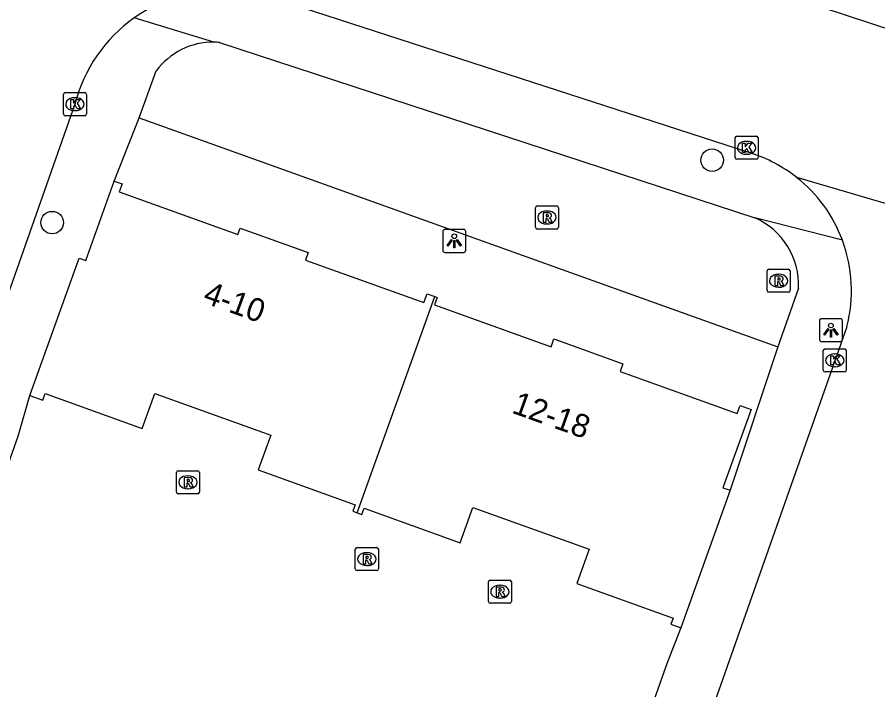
# Model space of a CAD drawing. Extents: x 163268 to 164360, y 381529 to 382285.
# Drawn here: x 163810.76 to 163848.14, y 381963.35 to 381992.56 of the extents above; entities that cross this region are included whole.
import ezdxf

# ---------------------------------------------------------------- set-up
doc = ezdxf.new("R2010")
doc.units = 0
for name, color, linetype in [('IMGEO_Boom', 7, 'Continuous'), ('IMGEO_Kolk', 7, 'Continuous'), ('IMGEO_Lichtpunt', 7, 'Continuous'), ('IMGEO_Pand', 7, 'Continuous'), ('IMGEO_Pand_nummerreeks', 7, 'Continuous'), ('IMGEO_Rijbaan_lokaal_open', 7, 'Continuous'), ('IMGEO_Rioolput', 7, 'Continuous'), ('IMGEO_Voetpad_open', 7, 'Continuous')]:
    doc.layers.add(name, color=color, linetype=linetype)

msp = doc.modelspace()

# ---------------------------------------------------------------- linework, layer by layer
at = {"layer": 'IMGEO_Boom'}
for centre in [(163840.94, 381986.349), (163812.272, 381983.637)]:
    msp.add_circle(centre, 0.489, dxfattribs=at)
at = {"layer": 'IMGEO_Kolk'}
for p, q in [((163812.763, 381988.355), (163812.763, 381989.207)), ((163812.838, 381989.281), (163813.69, 381989.281)), ((163813.764, 381989.207), (163813.764, 381988.355)), ((163813.251, 381989.061), (163813.276, 381989.061)), ((163813.274, 381988.501), (163813.249, 381988.501)), ((163813.69, 381988.281), (163812.838, 381988.281)), ((163841.937, 381986.46), (163841.937, 381987.312)), ((163842.012, 381987.386), (163842.864, 381987.386)), ((163842.938, 381987.312), (163842.938, 381986.46)), ((163842.425, 381987.166), (163842.45, 381987.166)), ((163842.448, 381986.606), (163842.423, 381986.606)), ((163842.864, 381986.386), (163842.012, 381986.386)), ((163845.769, 381977.229), (163845.769, 381978.081)), ((163845.844, 381978.155), (163846.696, 381978.155)), ((163846.257, 381977.935), (163846.282, 381977.935)), ((163846.77, 381978.081), (163846.77, 381977.229)), ((163846.28, 381977.375), (163846.255, 381977.375)), ((163846.696, 381977.155), (163845.844, 381977.155))]:
    msp.add_line(p, q, dxfattribs=at)
for points in [[(163812.763, 381988.355), (163812.763, 381989.207)], [(163812.838, 381989.281), (163813.69, 381989.281)], [(163813.764, 381989.207), (163813.764, 381988.355)], [(163813.084, 381988.981), (163813.207, 381988.981), (163813.207, 381988.83), (163813.337, 381988.981), (163813.501, 381988.981), (163813.355, 381988.83), (163813.508, 381988.581), (163813.356, 381988.581), (163813.271, 381988.745), (163813.207, 381988.678), (163813.207, 381988.581), (163813.084, 381988.581), (163813.084, 381988.981)], [(163813.69, 381988.281), (163812.838, 381988.281)], [(163841.937, 381986.46), (163841.937, 381987.312)], [(163842.012, 381987.386), (163842.864, 381987.386)], [(163842.938, 381987.312), (163842.938, 381986.46)], [(163842.258, 381987.086), (163842.381, 381987.086), (163842.381, 381986.935), (163842.511, 381987.086), (163842.675, 381987.086), (163842.529, 381986.935), (163842.682, 381986.686), (163842.53, 381986.686), (163842.445, 381986.85), (163842.381, 381986.783), (163842.381, 381986.686), (163842.258, 381986.686), (163842.258, 381987.086)], [(163842.864, 381986.386), (163842.012, 381986.386)], [(163845.769, 381977.229), (163845.769, 381978.081)], [(163845.844, 381978.155), (163846.696, 381978.155)], [(163846.77, 381978.081), (163846.77, 381977.229)], [(163846.09, 381977.855), (163846.213, 381977.855), (163846.213, 381977.704), (163846.343, 381977.855), (163846.507, 381977.855), (163846.361, 381977.704), (163846.514, 381977.455), (163846.362, 381977.455), (163846.277, 381977.619), (163846.213, 381977.552), (163846.213, 381977.455), (163846.09, 381977.455), (163846.09, 381977.855)], [(163846.696, 381977.155), (163845.844, 381977.155)]]:
    msp.add_lwpolyline(points, dxfattribs=at)
for centre, start, end in [((163812.84, 381989.205), 91.552, 178.448), ((163812.84, 381989.205), 91.552, 178.448), ((163813.688, 381989.205), 1.552, 88.448), ((163813.688, 381989.205), 1.552, 88.448), ((163812.84, 381988.357), 181.552, 268.448), ((163812.84, 381988.357), 181.552, 268.448), ((163813.688, 381988.357), 271.552, 358.448), ((163813.688, 381988.357), 271.552, 358.448), ((163842.014, 381987.31), 91.552, 178.448), ((163842.014, 381987.31), 91.552, 178.448), ((163842.862, 381987.31), 1.552, 88.448), ((163842.862, 381987.31), 1.552, 88.448), ((163842.014, 381986.462), 181.552, 268.448), ((163842.014, 381986.462), 181.552, 268.448), ((163842.862, 381986.462), 271.552, 358.448), ((163842.862, 381986.462), 271.552, 358.448), ((163845.846, 381978.079), 91.552, 178.448), ((163845.846, 381978.079), 91.552, 178.448), ((163846.694, 381978.079), 1.552, 88.448), ((163846.694, 381978.079), 1.552, 88.448), ((163845.846, 381977.231), 181.552, 268.448), ((163845.846, 381977.231), 181.552, 268.448), ((163846.694, 381977.231), 271.552, 358.448), ((163846.694, 381977.231), 271.552, 358.448)]:
    msp.add_arc(centre, 0.0765, start, end, dxfattribs=at)
for centre, major_axis, ratio, start_param, end_param in [((163813.25, 381988.781), (-0.387, 0.002), 0.722429, 4.712389, 7.853982), ((163813.275, 381988.781), (-0.39, 0.002), 0.717154, 1.570796, 4.712389), ((163842.424, 381986.886), (-0.387, 0.002), 0.722429, 4.712389, 7.853982), ((163842.449, 381986.886), (-0.39, 0.002), 0.717154, 1.570796, 4.712389), ((163846.256, 381977.655), (-0.387, 0.002), 0.722429, 4.712389, 7.853982), ((163846.281, 381977.655), (-0.39, 0.002), 0.717154, 1.570796, 4.712389)]:
    msp.add_ellipse(centre, major_axis=major_axis, ratio=ratio, start_param=start_param, end_param=end_param, dxfattribs=at)
at = {"layer": 'IMGEO_Lichtpunt'}
for p, q in [((163829.242, 381983.246), (163829.242, 381982.439)), ((163829.242, 381983.246), (163829.242, 381982.439)), ((163830.144, 381983.341), (163829.336, 381983.341)), ((163830.144, 381983.341), (163829.336, 381983.341)), ((163830.238, 381982.439), (163830.238, 381983.246)), ((163830.238, 381982.439), (163830.238, 381983.246)), ((163829.336, 381982.345), (163830.144, 381982.345)), ((163829.336, 381982.345), (163830.144, 381982.345)), ((163846.505, 381979.466), (163845.697, 381979.466)), ((163846.505, 381979.466), (163845.697, 381979.466)), ((163845.603, 381979.371), (163845.603, 381978.564)), ((163845.603, 381979.371), (163845.603, 381978.564)), ((163846.599, 381978.564), (163846.599, 381979.371)), ((163846.599, 381978.564), (163846.599, 381979.371)), ((163845.697, 381978.47), (163846.505, 381978.47)), ((163845.697, 381978.47), (163846.505, 381978.47))]:
    msp.add_line(p, q, dxfattribs=at)
for points in [[(163829.616, 381982.91), (163829.655, 381982.882), (163829.467, 381982.62), (163829.429, 381982.647), (163829.616, 381982.91)], [(163829.718, 381982.862), (163829.765, 381982.862), (163829.765, 381982.54), (163829.718, 381982.54), (163829.718, 381982.862)], [(163829.828, 381982.882), (163829.866, 381982.909), (163830.053, 381982.647), (163830.014, 381982.619), (163829.828, 381982.882)], [(163845.977, 381979.035), (163846.016, 381979.007), (163845.828, 381978.745), (163845.79, 381978.772), (163845.977, 381979.035)], [(163846.079, 381978.987), (163846.126, 381978.987), (163846.126, 381978.665), (163846.079, 381978.665), (163846.079, 381978.987)], [(163846.189, 381979.007), (163846.227, 381979.034), (163846.414, 381978.772), (163846.375, 381978.744), (163846.189, 381979.007)]]:
    msp.add_lwpolyline(points, dxfattribs=at)
for centre in [(163829.741, 381983.044), (163846.102, 381979.169)]:
    msp.add_circle(centre, 0.0994, dxfattribs=at)
for centre, start, end in [((163829.336, 381983.246), 90, 180), ((163829.336, 381983.246), 90, 180), ((163830.144, 381983.246), 0, 90), ((163830.144, 381983.246), 0, 90), ((163829.336, 381982.439), 180, 270), ((163829.336, 381982.439), 180, 270), ((163830.144, 381982.439), 270, 0), ((163830.144, 381982.439), 270, 360), ((163845.697, 381979.371), 90, 180), ((163845.697, 381979.371), 90, 180), ((163846.505, 381979.371), 0, 90), ((163846.505, 381979.371), 0, 90), ((163845.697, 381978.564), 180, 270), ((163845.697, 381978.564), 180, 270), ((163846.505, 381978.564), 270, 0), ((163846.505, 381978.564), 270, 360)]:
    msp.add_arc(centre, 0.0946, start, end, dxfattribs=at)
at = {"layer": 'IMGEO_Pand'}
for points in [[(163811.309, 381976.127), (163813.455, 381982.099), (163813.733, 381981.999), (163814.969, 381985.441)], [(163814.969, 381985.441), (163815.309, 381985.319), (163815.185, 381984.974), (163820.345, 381983.12), (163820.445, 381983.398), (163823.397, 381982.338), (163823.28, 381982.014), (163828.422, 381980.167), (163828.559, 381980.548), (163828.903, 381980.425)], [(163825.53, 381971.031), (163828.903, 381980.425)], [(163828.903, 381980.425), (163828.997, 381980.391), (163828.88, 381980.065), (163833.943, 381978.247), (163834.065, 381978.587), (163837.067, 381977.508), (163836.947, 381977.174), (163842.033, 381975.347), (163842.158, 381975.695), (163842.633, 381975.524), (163841.412, 381972.127), (163841.722, 381972.015)], [(163811.309, 381976.127), (163811.873, 381975.925), (163811.976, 381976.21), (163816.185, 381974.698), (163816.733, 381976.223), (163821.767, 381974.414), (163821.222, 381972.896), (163825.435, 381971.382), (163825.334, 381971.101), (163825.53, 381971.031)], [(163841.722, 381972.015), (163839.577, 381966.043)], [(163825.53, 381971.031), (163825.724, 381970.961), (163825.822, 381971.233), (163829.992, 381969.735), (163830.543, 381971.268), (163835.594, 381969.453), (163835.061, 381967.971), (163839.248, 381966.467), (163839.151, 381966.196), (163839.577, 381966.043)]]:
    msp.add_lwpolyline(points, dxfattribs=at)
at = {"layer": 'IMGEO_Rijbaan_lokaal_open'}
for points in [[(163757.318, 382021.706), (163762.591, 382019.997), (163809.167, 382005.041), (163831.384, 381997.714), (163849.853, 381991.631), (163896.886, 381976.383)], [(163842.621, 381986.653), (163821.586, 381993.483)], [(163813.264, 381988.782), (163806.429, 381969.388), (163805.994, 381968.193)], [(163860.342, 381980.985), (163844.613, 381985.6)], [(163846.791, 381979.115), (163802.089, 381852.268)]]:
    msp.add_lwpolyline(points, dxfattribs=at)
for centre, radius, start, end in [((163819.69, 381987.122), 6.637, 78.5046, 125.4457), ((163819.696, 381987.118), 6.644, 125.4673, 165.4962), ((163840.746, 381980.695), 6.246, 51.7472, 72.5297), ((163840.748, 381980.696), 6.244, 20.4165, 51.7606), ((163840.739, 381980.692), 6.254, 345.3965, 20.4211)]:
    msp.add_arc(centre, radius, start, end, dxfattribs=at)
at = {"layer": 'IMGEO_Rioolput'}
for p, q in [((163833.267, 381983.434), (163833.267, 381984.286)), ((163833.342, 381984.36), (163834.194, 381984.36)), ((163834.268, 381984.286), (163834.268, 381983.434)), ((163833.755, 381984.14), (163833.78, 381984.14)), ((163833.778, 381983.58), (163833.753, 381983.58)), ((163834.194, 381983.36), (163833.342, 381983.36)), ((163843.327, 381980.686), (163843.327, 381981.538)), ((163843.402, 381981.612), (163844.254, 381981.612)), ((163843.815, 381981.392), (163843.84, 381981.392)), ((163844.328, 381981.538), (163844.328, 381980.686)), ((163844.254, 381980.612), (163843.402, 381980.612)), ((163843.838, 381980.832), (163843.813, 381980.832)), ((163817.674, 381971.937), (163817.674, 381972.789)), ((163817.749, 381972.863), (163818.601, 381972.863)), ((163818.675, 381972.789), (163818.675, 381971.937)), ((163818.162, 381972.643), (163818.187, 381972.643)), ((163818.185, 381972.083), (163818.16, 381972.083)), ((163818.601, 381971.863), (163817.749, 381971.863)), ((163825.443, 381968.6), (163825.443, 381969.452)), ((163825.518, 381969.526), (163826.37, 381969.526)), ((163826.444, 381969.452), (163826.444, 381968.6)), ((163825.931, 381969.306), (163825.956, 381969.306)), ((163825.954, 381968.746), (163825.929, 381968.746)), ((163826.37, 381968.526), (163825.518, 381968.526)), ((163831.222, 381967.183), (163831.222, 381968.035)), ((163831.297, 381968.109), (163832.149, 381968.109)), ((163831.71, 381967.889), (163831.735, 381967.889)), ((163832.223, 381968.035), (163832.223, 381967.183)), ((163832.149, 381967.109), (163831.297, 381967.109)), ((163831.733, 381967.329), (163831.708, 381967.329))]:
    msp.add_line(p, q, dxfattribs=at)
for points in [[(163833.267, 381983.434), (163833.267, 381984.286)], [(163833.342, 381984.36), (163834.194, 381984.36)], [(163834.268, 381984.286), (163834.268, 381983.434)], [(163833.856, 381984.058), (163833.604, 381984.06), (163833.604, 381983.66)], [(163833.782, 381983.979), (163833.728, 381983.979), (163833.728, 381983.898)], [(163833.604, 381983.66), (163833.728, 381983.66), (163833.728, 381983.822), (163833.739, 381983.822)], [(163833.728, 381983.898), (163833.78, 381983.898)], [(163833.786, 381983.793), (163833.857, 381983.66), (163833.997, 381983.66), (163833.932, 381983.786)], [(163834.194, 381983.36), (163833.342, 381983.36)], [(163843.327, 381980.686), (163843.327, 381981.538)], [(163843.402, 381981.612), (163844.254, 381981.612)], [(163843.916, 381981.31), (163843.664, 381981.312), (163843.664, 381980.912)], [(163844.328, 381981.538), (163844.328, 381980.686)], [(163843.664, 381980.912), (163843.788, 381980.912), (163843.788, 381981.074), (163843.799, 381981.074)], [(163843.842, 381981.231), (163843.788, 381981.231), (163843.788, 381981.15)], [(163843.788, 381981.15), (163843.84, 381981.15)], [(163843.846, 381981.045), (163843.917, 381980.912), (163844.057, 381980.912), (163843.992, 381981.038)], [(163844.254, 381980.612), (163843.402, 381980.612)], [(163817.674, 381971.937), (163817.674, 381972.789)], [(163817.749, 381972.863), (163818.601, 381972.863)], [(163818.675, 381972.789), (163818.675, 381971.937)], [(163818.263, 381972.561), (163818.011, 381972.563), (163818.011, 381972.163)], [(163818.011, 381972.163), (163818.135, 381972.163), (163818.135, 381972.325), (163818.146, 381972.325)], [(163818.189, 381972.482), (163818.135, 381972.482), (163818.135, 381972.401)], [(163818.135, 381972.401), (163818.187, 381972.401)], [(163818.193, 381972.296), (163818.264, 381972.163), (163818.404, 381972.163), (163818.339, 381972.289)], [(163818.601, 381971.863), (163817.749, 381971.863)], [(163825.443, 381968.6), (163825.443, 381969.452)], [(163825.518, 381969.526), (163826.37, 381969.526)], [(163826.444, 381969.452), (163826.444, 381968.6)], [(163826.032, 381969.224), (163825.78, 381969.226), (163825.78, 381968.826)], [(163825.78, 381968.826), (163825.904, 381968.826), (163825.904, 381968.988), (163825.915, 381968.988)], [(163825.958, 381969.145), (163825.904, 381969.145), (163825.904, 381969.064)], [(163825.904, 381969.064), (163825.956, 381969.064)], [(163825.962, 381968.959), (163826.033, 381968.826), (163826.173, 381968.826), (163826.108, 381968.952)], [(163826.37, 381968.526), (163825.518, 381968.526)], [(163831.222, 381967.183), (163831.222, 381968.035)], [(163831.297, 381968.109), (163832.149, 381968.109)], [(163832.223, 381968.035), (163832.223, 381967.183)], [(163831.811, 381967.807), (163831.559, 381967.809), (163831.559, 381967.409)], [(163831.559, 381967.409), (163831.683, 381967.409), (163831.683, 381967.571), (163831.694, 381967.571)], [(163831.737, 381967.728), (163831.683, 381967.728), (163831.683, 381967.647)], [(163831.683, 381967.647), (163831.735, 381967.647)], [(163831.741, 381967.542), (163831.812, 381967.409), (163831.952, 381967.409), (163831.887, 381967.535)], [(163832.149, 381967.109), (163831.297, 381967.109)]]:
    msp.add_lwpolyline(points, dxfattribs=at)
for centre, radius, start, end in [((163833.344, 381984.284), 0.0765, 91.552, 178.448), ((163833.344, 381984.284), 0.0765, 91.552, 178.448), ((163834.192, 381984.284), 0.0765, 1.552, 88.448), ((163834.192, 381984.284), 0.0765, 1.552, 88.448), ((163833.788, 381983.883), 0.0964, 77.0061, 93.1865), ((163833.802, 381983.94), 0.0378, 276.6634, 79.6772), ((163833.855, 381983.948), 0.109, 350.3612, 89.416), ((163833.853, 381983.948), 0.112, 277.5842, 350.9817), ((163833.738, 381983.769), 0.0533, 26.0293, 88.6989), ((163833.764, 381984.087), 0.19, 274.7715, 282.9687), ((163833.837, 381983.733), 0.108, 29.5134, 73.7905), ((163833.344, 381983.436), 0.0765, 181.552, 268.448), ((163833.344, 381983.436), 0.0765, 181.552, 268.448), ((163834.192, 381983.436), 0.0765, 271.552, 358.448), ((163834.192, 381983.436), 0.0765, 271.552, 358.448), ((163843.404, 381981.536), 0.0765, 91.552, 178.448), ((163843.404, 381981.536), 0.0765, 91.552, 178.448), ((163843.915, 381981.2), 0.109, 350.3612, 89.416), ((163844.252, 381981.536), 0.0765, 1.552, 88.448), ((163844.252, 381981.536), 0.0765, 1.552, 88.448), ((163843.798, 381981.021), 0.0533, 26.0293, 88.6989), ((163843.824, 381981.339), 0.19, 274.7715, 282.9687), ((163843.848, 381981.135), 0.0964, 77.0061, 93.1865), ((163843.862, 381981.192), 0.0378, 276.6634, 79.6772), ((163843.913, 381981.2), 0.112, 277.5842, 350.9817), ((163843.897, 381980.985), 0.108, 29.5134, 73.7905), ((163843.404, 381980.688), 0.0765, 181.552, 268.448), ((163843.404, 381980.688), 0.0765, 181.552, 268.448), ((163844.252, 381980.688), 0.0765, 271.552, 358.448), ((163844.252, 381980.688), 0.0765, 271.552, 358.448), ((163817.751, 381972.787), 0.0765, 91.552, 178.448), ((163817.751, 381972.787), 0.0765, 91.552, 178.448), ((163818.599, 381972.787), 0.0765, 1.552, 88.448), ((163818.599, 381972.787), 0.0765, 1.552, 88.448), ((163818.145, 381972.272), 0.0533, 26.0293, 88.6989), ((163818.171, 381972.59), 0.19, 274.7715, 282.9687), ((163818.195, 381972.386), 0.0964, 77.0061, 93.1865), ((163818.209, 381972.443), 0.0378, 276.6634, 79.6772), ((163818.262, 381972.451), 0.109, 350.3612, 89.416), ((163818.26, 381972.451), 0.112, 277.5842, 350.9817), ((163818.244, 381972.236), 0.108, 29.5134, 73.7905), ((163817.751, 381971.939), 0.0765, 181.552, 268.448), ((163817.751, 381971.939), 0.0765, 181.552, 268.448), ((163818.599, 381971.939), 0.0765, 271.552, 358.448), ((163818.599, 381971.939), 0.0765, 271.552, 358.448), ((163825.52, 381969.45), 0.0765, 91.552, 178.448), ((163825.52, 381969.45), 0.0765, 91.552, 178.448), ((163826.368, 381969.45), 0.0765, 1.552, 88.448), ((163826.368, 381969.45), 0.0765, 1.552, 88.448), ((163825.914, 381968.935), 0.0533, 26.0293, 88.6989), ((163825.94, 381969.253), 0.19, 274.7715, 282.9687), ((163825.964, 381969.049), 0.0964, 77.0061, 93.1865), ((163825.978, 381969.106), 0.0378, 276.6634, 79.6772), ((163826.031, 381969.114), 0.109, 350.3612, 89.416), ((163826.029, 381969.114), 0.112, 277.5842, 350.9817), ((163826.013, 381968.899), 0.108, 29.5134, 73.7905), ((163825.52, 381968.602), 0.0765, 181.552, 268.448), ((163825.52, 381968.602), 0.0765, 181.552, 268.448), ((163826.368, 381968.602), 0.0765, 271.552, 358.448), ((163826.368, 381968.602), 0.0765, 271.552, 358.448), ((163831.299, 381968.033), 0.0765, 91.552, 178.448), ((163831.299, 381968.033), 0.0765, 91.552, 178.448), ((163832.147, 381968.033), 0.0765, 1.552, 88.448), ((163832.147, 381968.033), 0.0765, 1.552, 88.448), ((163831.693, 381967.518), 0.0533, 26.0293, 88.6989), ((163831.719, 381967.836), 0.19, 274.7715, 282.9687), ((163831.743, 381967.632), 0.0964, 77.0061, 93.1865), ((163831.757, 381967.689), 0.0378, 276.6634, 79.6772), ((163831.81, 381967.697), 0.109, 350.3612, 89.416), ((163831.808, 381967.697), 0.112, 277.5842, 350.9817), ((163831.792, 381967.482), 0.108, 29.5134, 73.7905), ((163831.299, 381967.185), 0.0765, 181.552, 268.448), ((163831.299, 381967.185), 0.0765, 181.552, 268.448), ((163832.147, 381967.185), 0.0765, 271.552, 358.448), ((163832.147, 381967.185), 0.0765, 271.552, 358.448)]:
    msp.add_arc(centre, radius, start, end, dxfattribs=at)
for centre, major_axis, ratio, start_param, end_param in [((163833.754, 381983.86), (-0.387, 0.002), 0.722429, 4.712389, 7.853982), ((163833.779, 381983.86), (-0.39, 0.002), 0.717154, 1.570796, 4.712389), ((163843.814, 381981.112), (-0.387, 0.002), 0.722429, 4.712389, 7.853982), ((163843.839, 381981.112), (-0.39, 0.002), 0.717154, 1.570796, 4.712389), ((163818.161, 381972.363), (-0.387, 0.002), 0.722429, 4.712389, 7.853982), ((163818.186, 381972.363), (-0.39, 0.002), 0.717154, 1.570796, 4.712389), ((163825.93, 381969.026), (-0.387, 0.002), 0.722429, 4.712389, 7.853982), ((163825.955, 381969.026), (-0.39, 0.002), 0.717154, 1.570796, 4.712389), ((163831.709, 381967.609), (-0.387, 0.002), 0.722429, 4.712389, 7.853982), ((163831.734, 381967.609), (-0.39, 0.002), 0.717154, 1.570796, 4.712389)]:
    msp.add_ellipse(centre, major_axis=major_axis, ratio=ratio, start_param=start_param, end_param=end_param, dxfattribs=at)
at = {"layer": 'IMGEO_Voetpad_open'}
for points in [[(163819.301, 381991.472), (163815.841, 381992.529)], [(163819.541, 381991.459), (163842.79, 381983.852)], [(163816.052, 381988.185), (163816.796, 381990.222)], [(163814.969, 381985.441), (163816.052, 381988.185)], [(163816.052, 381988.185), (163843.796, 381978.24)], [(163846.6, 381982.874), (163842.79, 381983.852)], [(163844.694, 381980.786), (163843.796, 381978.24)], [(163843.796, 381978.24), (163841.722, 381972.015)], [(163803.805, 381954.586), (163810.793, 381974.367), (163811.309, 381976.127)], [(163839.577, 381966.043), (163838.987, 381964.52), (163831.958, 381944.681)]]:
    msp.add_lwpolyline(points, dxfattribs=at)
for centre, radius, start, end in [((163819.253, 381988.432), 3.04, 89.1029, 143.9357), ((163819.265, 381988.578), 2.894, 84.5195, 89.2795), ((163841.49, 381980.92), 3.207, 357.5979, 66.083)]:
    msp.add_arc(centre, radius, start, end, dxfattribs=at)

# ---------------------------------------------------------------- texts
at = {"layer": 'IMGEO_Pand_nummerreeks'}
for s, rotation, p in [('4-10', 340.0513, (163818.778, 381980.18)), ('12-18', 340.2673, (163832.195, 381975.391))]:
    msp.add_text(s, height=1, rotation=rotation, dxfattribs=at).set_placement(p)

doc.saveas('drawing.dxf')
